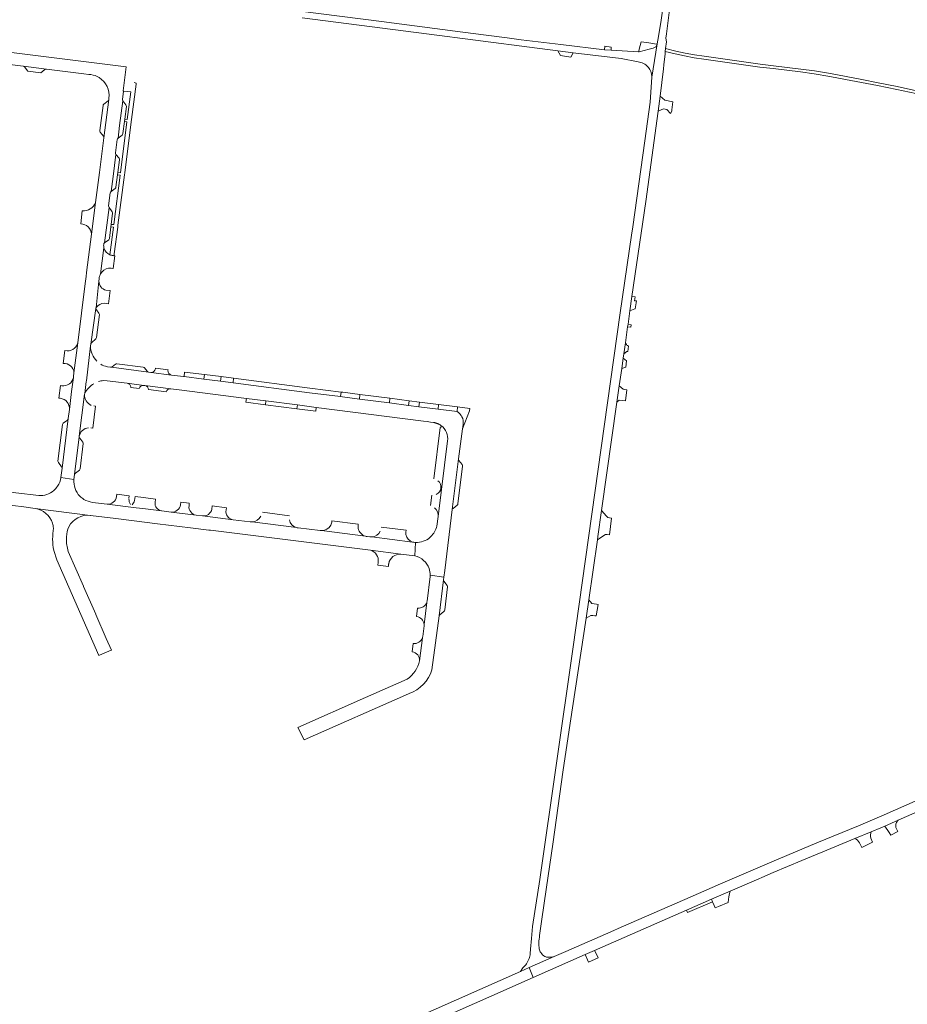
# Model space of a CAD drawing. Header units: metres. Extents: x 166325 to 190320, y 381923 to 404576.
# Tile 833 of 1056: x 177865 to 178288, y 396743 to 397212. Entities that reach past the tile are written whole.
import ezdxf

# ---------------------------------------------------------------- set-up
doc = ezdxf.new("R2010")
doc.units = ezdxf.units.M
for name, color, linetype, lineweight in [('B-WE-VH-VERHARDING_ASFALT-GV', 8, 'Continuous', 18), ('B-WE-VH-VERHARDING_BETON-GV', 8, 'Continuous', 18), ('B-WE-VH-VERHARDING_BETONSTRAATSTEEN-GV', 8, 'Continuous', 18), ('B-WE-VH-VERHARDING_STRAATBAKSTEEN-GV', 8, 'Continuous', 18)]:
    doc.layers.add(name, color=color, linetype=linetype, lineweight=lineweight)

msp = doc.modelspace()

# ---------------------------------------------------------------- linework, layer by layer
at = {"layer": 'B-WE-VH-VERHARDING_ASFALT-GV', "flags": 128}
for points in [[(178173.581, 397205.249), (178176.882, 397231.973), (178178.452, 397250.222), (178179.912, 397260.132), (178182.231, 397301.843), (178184.107, 397326.113), (178184.42, 397329.526)], [(178180.913, 397325.067), (178180.833, 397324.104), (178180.251, 397317.102), (178178.643, 397293.972), (178175.142, 397247.622), (178174.234, 397236.663), (178174.089, 397235.387), (178172.923, 397225.093), (178171.003, 397211.663), (178169.782, 397203.936), (178169.131, 397200.469), (178166.607, 397184.572), (178165.712, 397172.657), (178163.251, 397154.206), (178157.486, 397113.387), (178156.906, 397109.281), (178151.432, 397072.364), (178128.846, 396912.292), (178113.137, 396802.548), (178109.776, 396780.173), (178109.15, 396774.55), (178108.704, 396769.393), (178108.617, 396767.361)], [(178167.164, 397198.339), (178165.328, 397197.855), (178160.469, 397196.573), (178160.218, 397196.589), (178147.107, 397197.445), (178144.007, 397197.647), (178123.231, 397200.047), (178104.267, 397202.392), (178097.59, 397203.252), (178086.421, 397204.69), (178072.923, 397206.429), (178037.721, 397211.094), (177968.972, 397219.753)], [(177914.326, 397173.981), (177914.838, 397177.966), (177914.773, 397178.052), (177916.126, 397189.505), (177747.125, 397210.647), (177746.668, 397206.867), (177746.421, 397204.819), (177746.388, 397204.571), (177796.817, 397198.511), (177806.743, 397197.318), (177811.173, 397196.767), (177813.654, 397196.459), (177830.455, 397194.369), (177838.89, 397193.321), (177867.065, 397189.817), (177867.091, 397189.814), (177867.294, 397189.789), (177878.178, 397188.435), (177896.041, 397186.181), (177898.34, 397185.891), (177899.314, 397185.768)], [(178000, 397212.825), (178070.335, 397203.697), (178072.639, 397203.398)], [(178072.639, 397203.398), (178121.836, 397197.062), (178129.064, 397196.178), (178151.89, 397193.389), (178160.04, 397191.912), (178162.01, 397191.309)], [(178113.035, 396776.015), (178114.113, 396783.701), (178116.269, 396797.881), (178119.588, 396820.583), (178124.2, 396853.696), (178127.708, 396876.976), (178135.312, 396926.997), (178136.562, 396935.797), (178140.61, 396964.286), (178140.831, 396965.838), (178142.601, 396978.299), (178149.932, 397029.892), (178151.026, 397037.59), (178152.208, 397045.912), (178152.906, 397050.82), (178153.197, 397052.872), (178153.94, 397058.096), (178155.032, 397065.782), (178155.2, 397066.964), (178156.11, 397073.373), (178157.087, 397080.179), (178163.627, 397125.405), (178169.634, 397168.349), (178170.498, 397175.522), (178172.065, 397188.526), (178172.272, 397190.396), (178172.856, 397195.677), (178172.978, 397196.785), (178173.134, 397198.194), (178173.478, 397201.303), (178173.246, 397203.103), (178173.581, 397205.249)], [(178166.406, 397186.182), (178166.607, 397184.572), (178169.131, 397200.469), (178169.105, 397200.342)], [(177907.945, 397174.517), (177907.876, 397174.002), (177905.509, 397155.75), (177905.34, 397154.39), (177903.387, 397139.209), (177901.545, 397124.834), (177899.626, 397109.862), (177897.275, 397091.52), (177897.03, 397089.61), (177896.68, 397086.333), (177893.094, 397058.032), (177891.297, 397043.847), (177891.064, 397042.006), (177891.029, 397041.736), (177891.02, 397041.663), (177890.178, 397034.93), (177889.106, 397026.349), (177888.563, 397021.996), (177885.603, 396998.435), (177885.051, 396993.954), (177891.248, 396993.035), (177891.557, 396995.396), (177893.8, 397013.369), (177893.83, 397013.605), (177896.365, 397033.605), (177896.424, 397034.051), (177897.172, 397039.674), (177897.22, 397040.033), (177899.191, 397056.612), (177899.256, 397057.518), (177901.732, 397074.464)], [(177912.277, 397155.567), (177913.044, 397161.51), (177914.542, 397173.248)], [(177911.055, 397148.573), (177911.867, 397154.863)], [(177909.009, 397130.174), (177909.927, 397137.343), (177911.278, 397147.8)], [(177907.794, 397123.264), (177908.591, 397129.479)], [(177905.852, 397105.646), (177908.028, 397122.469), (177907.988, 397122.522)], [(177903.947, 397090.915), (177905.553, 397103.327)], [(177903.211, 397088.261), (177903.283, 397088.875), (177903.336, 397089.326)], [(177901.783, 397074.743), (177903.141, 397087.377)], [(177899.191, 397056.612), (177897.22, 397040.033), (177897.172, 397039.674), (177896.424, 397034.051)], [(177908.718, 397046.438), (177907.19, 397046.688)], [(177937.777, 397042.757), (177928.042, 397044.02), (177927.852, 397044.045), (177926.849, 397044.148), (177909.088, 397046.471)], [(178073.743, 397025.394), (178064.703, 397026.514), (178055.568, 397027.673), (178050.586, 397028.309), (178041.551, 397029.477), (178027.235, 397031.296), (178019.123, 397032.367), (178018.268, 397032.475), (178003.413, 397034.344), (177967.041, 397039.035), (177961.141, 397039.796), (177953.144, 397040.812), (177943.718, 397041.988), (177943.476, 397042.018), (177937.777, 397042.757)], [(177905.257, 397040.094), (177907.173, 397040.066), (177916.595, 397038.863), (177924.525, 397037.855), (177924.996, 397037.781), (177937.352, 397036.2), (177941.359, 397035.675), (177973.439, 397031.597), (177982.722, 397030.416), (177997.69, 397028.513), (178006.693, 397027.369), (178057.859, 397020.864), (178059.542, 397020.627), (178061.135, 397020.393), (178062.538, 397020.187), (178062.778, 397020.144), (178063.017, 397020.095), (178063.254, 397020.038), (178063.489, 397019.975), (178063.722, 397019.905), (178063.954, 397019.829), (178064.183, 397019.746), (178064.409, 397019.656), (178064.633, 397019.56), (178064.854, 397019.457), (178065.071, 397019.348), (178065.286, 397019.233), (178065.497, 397019.111), (178065.705, 397018.984), (178065.909, 397018.85), (178066.109, 397018.711)], [(178060.939, 396947.415), (178067.478, 396946.598), (178067.87, 396949.729), (178071.493, 396978.706), (178074.472, 397002.822), (178076.304, 397017.13), (178076.449, 397018.145), (178076.705, 397019.378)], [(178069.231, 397011.37), (178064.695, 396975.359), (178064.121, 396970.848)], [(177874.503, 396985.393), (177863.552, 396986.739), (177843.648, 396989.247), (177842.842, 396989.361), (177835.439, 396990.272), (177827.652, 396991.251), (177818.109, 396992.45), (177804.272, 396994.156), (177776.578, 396997.634), (177761.358, 396999.534), (177732.673, 397003.134), (177720.659, 397004.624), (177720.434, 397004.659), (177718.516, 397005.269)], [(177891.248, 396993.035), (177885.051, 396993.954)], [(177841.037, 396983.214), (177867.456, 396979.958), (177872.775, 396979.302), (177899.032, 396975.934), (177899.178, 396975.915), (177911.211, 396974.45), (177924.811, 396972.753), (177931.08, 396971.976), (177946.844, 396970.044), (177955.451, 396968.957), (177956.251, 396968.856), (178032.506, 396959.335), (178046.992, 396957.508), (178053.659, 396956.633), (178054.015, 396963.046), (178053.658, 396963.062), (178053.113, 396963.133), (178052.581, 396963.268), (178033.154, 396965.692)], [(177975.144, 396972.854), (177967.175, 396973.876), (177952.567, 396975.686), (177949.502, 396976.072), (177937.588, 396977.539), (177933.181, 396978.075), (177932.994, 396978.099), (177924.118, 396979.218), (177920.947, 396979.615), (177907.096, 396981.313), (177900.178, 396982.155)], [(177899.032, 396975.934), (177872.775, 396979.302)], [(178008.539, 396968.715), (177998.138, 396970.016)], [(178030.112, 396966.063), (178009.228, 396968.676)], [(178032.271, 396965.745), (178030.926, 396965.914)], [(178054.015, 396963.046), (178053.659, 396956.633)], [(178061.318, 396965.861), (178060.872, 396965.408)], [(177881.634, 396959.291), (177883.158, 396954.761), (177903.121, 396909.261), (177903.397, 396909.379), (177908.928, 396911.742), (177909.128, 396911.827), (177906.644, 396917.408), (177901.73, 396928.839), (177901.67, 396928.975), (177895.88, 396942.02), (177895.754, 396942.311), (177888.599, 396958.729)], [(177888.599, 396958.729), (177888.333, 396959.519)], [(178060.901, 396946.808), (178059.496, 396935.085)], [(178067.313, 396945.275), (178067.478, 396946.598), (178060.939, 396947.415)], [(178061.824, 396902.455), (178065.218, 396928.202), (178067.313, 396945.275)], [(178059.303, 396934.435), (178058.024, 396924.038)], [(178058.021, 396923.397), (178057.423, 396918.365)], [(178050.044, 396897.977), (178030.151, 396889.225), (177997.893, 396875.032), (178000.946, 396869.058), (178050.657, 396890.94), (178051.005, 396891.093)], [(178395.694, 396885.632), (178277.273, 396833.442), (178264.954, 396828.162), (178245.112, 396820.064), (178223.704, 396811.033), (178199.273, 396800.532), (178182.335, 396793.166), (178152.002, 396779.973), (178146.959, 396777.754), (178125.631, 396768.371), (178121.15, 396766.426), (178120.03, 396765.934), (178108.188, 396760.731), (178110.013, 396755.976), (178134.858, 396766.918), (178139.299, 396768.874), (178183.023, 396787.974), (178194.978, 396793.191), (178203.827, 396797.053), (178215.317, 396802.023), (178217.554, 396802.991), (178218.939, 396803.59), (178224.312, 396805.913), (178238.078, 396811.673), (178245.349, 396814.715), (178247.974, 396815.813), (178263.263, 396822.121), (178271.049, 396825.333), (178275.703, 396827.253), (178277.492, 396828.04), (178283.882, 396830.849), (178347.703, 396858.914)], [(178105.109, 396760.496), (178103.936, 396758.863), (178108.188, 396760.731), (178120.03, 396765.934)], [(177987.04, 396701.57), (178090.342, 396747.312), (178110.013, 396755.976), (178108.188, 396760.731), (178103.936, 396758.863), (178013.985, 396719.047)]]:
    msp.add_lwpolyline(points, dxfattribs=at)
at = {"layer": 'B-WE-VH-VERHARDING_ASFALT-GV'}
for points in [[(178162.01, 397191.309, -0.0874495), (178164.161, 397189.973)], [(178164.161, 397189.973, -0.1543785), (178166.406, 397186.182)], [(177899.314, 397185.768, -0.1057061), (177903.26, 397184.371)], [(177903.26, 397184.371, -0.2962322), (177907.945, 397174.517)], [(177914.542, 397173.248, -0.1966625), (177914.326, 397173.981)], [(177911.867, 397154.863, -0.2210646), (177912.277, 397155.567)], [(177911.278, 397147.8, -0.1825177), (177911.055, 397148.573)], [(177908.591, 397129.479, -0.1985621), (177909.009, 397130.174)], [(177907.988, 397122.522, -0.2049371), (177907.794, 397123.264)], [(177905.553, 397103.327, -0.0866731), (177905.455, 397104.965)], [(177905.455, 397104.965, -0.204091), (177905.852, 397105.646)], [(177903.336, 397089.326, -0.0773448), (177903.947, 397090.915)], [(177903.141, 397087.377, -0.0498197), (177903.211, 397088.261)], [(177901.732, 397074.464, -0.0554278), (177901.783, 397074.743)], [(177902.198, 397049.349, -0.2062949), (177899.191, 397056.612)], [(177907.19, 397046.688, -0.0762145), (177904.046, 397047.934)], [(177909.088, 397046.471, -0.0836012), (177908.718, 397046.438)], [(177896.424, 397034.051, -0.1398028), (177900.807, 397038.652)], [(177903.001, 397039.694, -0.064725), (177905.257, 397040.094)], [(178066.109, 397018.711, -0.2747365), (178069.231, 397011.37)], [(177885.051, 396993.954, -0.1127847), (177883.433, 396989.785)], [(177894.059, 396985.093, -0.2115363), (177891.248, 396993.035)], [(177881.685, 396987.813, -0.1906985), (177874.503, 396985.393)], [(177883.433, 396989.785, -0.0424934), (177881.685, 396987.813)], [(177895.92, 396983.59, -0.0430383), (177894.059, 396985.093)], [(177900.178, 396982.155, -0.0992915), (177895.92, 396983.59)], [(177872.775, 396979.302, -0.2804018), (177881.052, 396972.201)], [(177888.845, 396970.551, -0.3127998), (177899.032, 396975.934)], [(177881.052, 396972.201, -0.0555159), (177881.522, 396969.928)], [(177976.103, 396972.848, -0.0458859), (177975.144, 396972.854)], [(177881.522, 396969.928, 0.0844218), (177881.634, 396959.291)], [(177887.745, 396965.782, -0.1089943), (177888.845, 396970.551)], [(177998.138, 396970.016, -0.0494475), (177997.231, 396970.175)], [(178009.228, 396968.676, -0.033357), (178008.539, 396968.715)], [(178064.121, 396970.848, -0.1389177), (178061.318, 396965.861)], [(177888.333, 396959.519, -0.0820803), (177887.745, 396965.782)], [(178030.926, 396965.914, -0.0429091), (178030.112, 396966.063)], [(178033.154, 396965.692, -0.048726), (178032.271, 396965.745)], [(178060.872, 396965.408, -0.1815496), (178054.015, 396963.046)], [(178053.659, 396956.633, -0.2654444), (178060.452, 396950.639)], [(178060.452, 396950.639, -0.0899705), (178060.939, 396947.415)], [(178060.939, 396947.415, -0.0165129), (178060.901, 396946.808)], [(178059.496, 396935.085, -0.0415314), (178059.303, 396934.435)], [(178058.024, 396924.038, -0.0390081), (178058.021, 396923.397)], [(178057.423, 396918.365, -0.0466257), (178057.237, 396917.634)], [(178055.947, 396906.703, -0.1694516), (178050.044, 396897.977)], [(178051.005, 396891.093, 0.2292548), (178061.824, 396902.455)], [(178112.692, 396772.544, 0.0118389), (178113.035, 396776.015)], [(178112.912, 396769.648, -0.0379741), (178112.692, 396772.544)], [(178108.617, 396767.361, -0.0567584), (178108.079, 396764.967)], [(178113.688, 396767.789, -0.0870244), (178112.912, 396769.648)], [(178115.585, 396765.943, -0.1151451), (178113.688, 396767.789)], [(178117.287, 396765.616, -0.1569507), (178115.585, 396765.943)], [(178120.03, 396765.934, -0.0422708), (178117.287, 396765.616)], [(178108.079, 396764.967, -0.1264923), (178105.109, 396760.496)]]:
    msp.add_lwpolyline(points, format="xyb", dxfattribs=at)
at = {"layer": 'B-WE-VH-VERHARDING_BETON-GV', "flags": 128}
msp.add_lwpolyline([(178292.552, 397178.114), (178283.465, 397180.098), (178274.355, 397181.921), (178266.619, 397183.443), (178259.132, 397184.871), (178251.632, 397186.239), (178244.098, 397187.55), (178237.481, 397188.423), (178231.014, 397189.226), (178224.55, 397190.014), (178218.102, 397190.786), (178211.486, 397191.727), (178204.836, 397192.668), (178198.182, 397193.59), (178191.538, 397194.491), (178186.907, 397195.191), (178182.393, 397196.022), (178177.907, 397196.997), (178173.134, 397198.194), (178172.978, 397196.785), (178177.587, 397195.629), (178182.117, 397194.644), (178186.675, 397193.805), (178191.338, 397193.1), (178197.991, 397192.198), (178204.641, 397191.276), (178211.289, 397190.336), (178217.919, 397189.393), (178224.382, 397188.619), (178230.843, 397187.831), (178237.302, 397187.03), (178243.886, 397186.16), (178251.385, 397184.855), (178258.874, 397183.49), (178266.352, 397182.063), (178274.082, 397180.542), (178283.177, 397178.723), (178292.241, 397176.743)], dxfattribs=at)
for points in [[(178282.728, 396827.336), (178282.701, 396827.771), (178282.716, 396828.207), (178282.855, 396828.997), (178282.99, 396829.412), (178283.165, 396829.811), (178283.378, 396830.191), (178283.627, 396830.549), (178283.882, 396830.849), (178277.492, 396828.04), (178279.526, 396824.974), (178280.34, 396823.747), (178283.719, 396825.401), (178283.179, 396826.456)], [(178139.299, 396768.874), (178134.858, 396766.918), (178135.899, 396764.34), (178136.308, 396763.329), (178140.979, 396765.352), (178140.594, 396766.158)]]:
    msp.add_lwpolyline(points, close=True, dxfattribs=at)
at = {"layer": 'B-WE-VH-VERHARDING_BETONSTRAATSTEEN-GV', "flags": 128}
for points in [[(177878.003, 397188.44), (177878.009, 397188.441), (177878.106, 397188.44), (177878.178, 397188.435), (177867.294, 397189.789)], [(177867.711, 397189.433), (177869.248, 397187.419), (177875.422, 397186.688), (177877.441, 397188.275), (177877.446, 397188.278), (177877.451, 397188.281), (177877.457, 397188.284), (177877.462, 397188.287), (177877.467, 397188.29), (177877.473, 397188.293), (177877.478, 397188.296), (177877.483, 397188.299), (177877.488, 397188.301), (177877.494, 397188.304), (177877.499, 397188.307), (177877.505, 397188.31), (177877.51, 397188.313), (177877.515, 397188.315), (177877.521, 397188.318), (177877.526, 397188.321), (177877.532, 397188.323), (177877.537, 397188.326), (177877.543, 397188.328), (177877.548, 397188.331), (177877.554, 397188.333), (177877.559, 397188.336), (177877.565, 397188.338), (177877.57, 397188.341), (177877.576, 397188.343), (177877.581, 397188.346), (177877.587, 397188.348), (177877.592, 397188.35), (177877.598, 397188.352), (177877.604, 397188.355), (177877.609, 397188.357), (177877.615, 397188.359), (177877.62, 397188.361), (177877.626, 397188.363), (177877.632, 397188.366), (177877.637, 397188.368), (177877.643, 397188.37), (177877.649, 397188.372), (177877.654, 397188.374), (177877.66, 397188.376), (177877.666, 397188.378), (177877.672, 397188.38), (177877.677, 397188.382), (177877.683, 397188.383), (177877.689, 397188.385), (177877.695, 397188.387), (177877.7, 397188.389), (177877.706, 397188.391), (177877.712, 397188.392), (177877.718, 397188.394), (177877.723, 397188.396), (177877.729, 397188.397), (177877.735, 397188.399), (177877.741, 397188.4), (177877.753, 397188.404), (177877.758, 397188.405), (177877.764, 397188.406), (177877.77, 397188.408), (177877.776, 397188.409), (177877.782, 397188.411), (177877.794, 397188.413), (177877.8, 397188.415), (177877.806, 397188.416), (177877.811, 397188.417), (177877.817, 397188.418), (177877.823, 397188.419), (177877.829, 397188.421), (177877.835, 397188.422), (177877.841, 397188.423), (177877.847, 397188.424), (177877.859, 397188.426), (177877.865, 397188.427), (177877.871, 397188.428), (177877.877, 397188.429), (177877.883, 397188.429), (177877.895, 397188.431), (177877.901, 397188.432), (177877.907, 397188.433), (177877.913, 397188.433), (177877.925, 397188.435), (177877.931, 397188.435), (177877.937, 397188.436), (177877.943, 397188.436), (177877.949, 397188.437), (177877.955, 397188.437), (177877.961, 397188.438), (177877.967, 397188.438), (177877.973, 397188.439), (177877.979, 397188.439), (177877.985, 397188.44), (177878.003, 397188.44)], [(177914.773, 397178.052), (177914.838, 397177.966), (177918.311, 397177.547), (177916.63, 397164.373), (177915.449, 397164.526), (177915.308, 397163.42), (177916.498, 397163.262), (177913.395, 397139.077), (177912.188, 397139.19), (177912.057, 397138.117), (177913.232, 397137.943), (177910.2, 397114.362), (177909.004, 397114.477), (177908.877, 397113.372), (177910.051, 397113.229), (177908.388, 397100.012)], [(177915.323, 397137.999), (177915.446, 397138.958), (177918.565, 397163.281), (177918.718, 397164.473), (177920.87, 397181.252), (177920.931, 397181.728), (177920.895, 397181.737), (177920.731, 397181.777)], [(177905.509, 397155.75), (177907.876, 397174.002)], [(177907.513, 397173.359), (177905.513, 397171.771)], [(177916.035, 397171.347), (177914.542, 397173.248), (177913.044, 397161.51), (177912.277, 397155.567), (177914.183, 397157.001)], [(177905.15, 397171.085), (177903.634, 397159.143)], [(177914.578, 397157.671), (177915.308, 397163.42), (177915.449, 397164.526), (177916.236, 397170.606)], [(177903.807, 397158.402), (177905.308, 397156.486)], [(177912.75, 397145.937), (177911.278, 397147.8), (177909.927, 397137.343), (177909.009, 397130.174), (177910.914, 397131.627)], [(177912.057, 397138.117), (177912.188, 397139.19), (177912.965, 397145.19)], [(177909.881, 397099.625), (177910.331, 397099.581), (177910.396, 397099.573), (177910.509, 397100.453), (177912.147, 397113.227), (177912.252, 397114.048), (177915.323, 397137.999)], [(177911.303, 397132.274), (177912.057, 397138.117)], [(177899.626, 397109.862), (177901.545, 397124.834)], [(177909.51, 397120.482), (177908.028, 397122.469), (177905.852, 397105.646), (177907.82, 397107.179)], [(177895.264, 397120.983), (177894.491, 397114.781)], [(177908.162, 397107.8), (177908.877, 397113.372), (177909.004, 397114.477), (177909.688, 397119.756)], [(177907.735, 397093.597), (177909.011, 397093.615), (177909.77, 397093.494), (177910.021, 397093.473), (177910.733, 397099.534)], [(177910.733, 397099.534), (177910.396, 397099.573), (177910.331, 397099.581), (177909.881, 397099.625)], [(177905.651, 397076.946), (177906.739, 397076.848), (177907.7, 397076.72), (177908.485, 397082.951)], [(177908.485, 397082.951), (177906.472, 397083.127)], [(177901.732, 397074.464), (177899.256, 397057.518)], [(177903.164, 397072.266), (177901.947, 397073.811)], [(177901.97, 397060.597), (177903.391, 397071.512)], [(177891.297, 397043.847), (177893.094, 397058.032)], [(177899.594, 397058.13), (177901.626, 397059.94)], [(177886.972, 397054.443), (177886.199, 397048.241)], [(177909.088, 397046.471), (177926.849, 397044.148)], [(177910.995, 397047.873), (177909.476, 397046.655)], [(177924.278, 397046.529), (177911.758, 397048.085)], [(177889.106, 397026.349), (177890.178, 397034.93), (177891.02, 397041.663)], [(177926.172, 397044.544), (177924.945, 397046.123)], [(177928.042, 397044.02), (177937.777, 397042.757)], [(177936.082, 397045.297), (177930.107, 397046.038), (177930.05, 397045.747)], [(177936.058, 397044.948), (177936.082, 397045.297)], [(177885.476, 397037.623), (177884.874, 397037.724), (177884.09, 397031.757), (177884.707, 397031.675)], [(177924.525, 397037.855), (177916.595, 397038.863)], [(177937.352, 397036.2), (177924.996, 397037.781)], [(177896.365, 397033.605), (177893.83, 397013.605)], [(177918.323, 397036.916), (177918.323, 397036.855), (177922.347, 397036.386), (177922.352, 397036.404)], [(177926.844, 397035.849), (177935.222, 397034.739)], [(177899.382, 397017.619), (177900.215, 397017.478), (177901.526, 397027.93)], [(177901.526, 397027.93), (177900.687, 397028.065)], [(178079.79, 397026.804), (178073.973, 397027.574), (178073.743, 397025.394)], [(178076.705, 397019.378), (178076.449, 397018.145), (178076.304, 397017.13), (178079.666, 397025.673), (178079.79, 397026.804)], [(177885.83, 397019.153), (177883.665, 397001.825)], [(177885.603, 396998.435), (177888.563, 397021.996)], [(177888.18, 397021.345), (177886.201, 397019.798)], [(178065.747, 397017.822), (178062.715, 396993.331), (178062.75, 396993.328)], [(177893.8, 397013.369), (177891.557, 396995.396)], [(177895.511, 397010.867), (177894.022, 397012.646)], [(177894.233, 396998.138), (177895.739, 397010.093)], [(178064.695, 396975.359), (178069.231, 397011.37)], [(177883.884, 397001.089), (177885.394, 396999.131)], [(178074.472, 397002.822), (178071.493, 396978.706)], [(178076.188, 397000.124), (178074.675, 397002.074)], [(177891.953, 396996.062), (177893.853, 396997.502)], [(178074.192, 396981.503), (178076.393, 396999.389)], [(177917.481, 396984.152), (177917.652, 396985.317), (177911.674, 396986.102), (177911.513, 396984.866)], [(178061.795, 396985.534), (178061.179, 396980.671)], [(177907.096, 396981.313), (177920.947, 396979.615), (177924.118, 396979.218), (177932.994, 396978.099)], [(177929.898, 396982.146), (177930.048, 396983.73), (177924.476, 396984.472), (177920.371, 396985.018), (177920.113, 396983.052)], [(177942.219, 396982.293), (177942.066, 396980.95)], [(177946.083, 396980.527), (177946.217, 396981.804), (177942.219, 396982.293)], [(178071.859, 396979.276), (178073.822, 396980.815)], [(177937.588, 396977.539), (177949.502, 396976.072)], [(177963.682, 396977.602), (177963.865, 396979.572), (177957.119, 396980.5), (177956.943, 396978.903)], [(177993.91, 396975.806), (177981.049, 396977.509)], [(177952.567, 396975.686), (177967.175, 396973.876)], [(177976.103, 396972.848), (177997.231, 396970.175)], [(178026.636, 396970.598), (178026.717, 396971.741), (178014.113, 396973.298)], [(178026.656, 396969.72), (178026.636, 396970.598)], [(178049.371, 396967.893), (178049.49, 396968.861), (178037.681, 396970.342)], [(178049.428, 396966.823), (178049.371, 396967.893)], [(178033.154, 396965.692), (178052.581, 396963.268)], [(178046.992, 396957.508), (178032.506, 396959.335)], [(178036.187, 396953.741), (178036.168, 396953.568), (178036.03, 396952.263), (178041.062, 396951.59), (178041.152, 396952.634)], [(178067.313, 396945.275), (178065.218, 396928.202)], [(178069.047, 396942.61), (178067.538, 396944.651)], [(178067.882, 396930.943), (178069.214, 396941.859)], [(178055.003, 396931.833), (178054.476, 396927.811)], [(178065.525, 396928.665), (178067.511, 396930.249)], [(178055.947, 396906.703), (178057.237, 396917.634)], [(178052.841, 396914.999), (178052.387, 396910.933)], [(178271.049, 396825.333), (178263.263, 396822.121)], [(178265.448, 396820.084), (178266.596, 396817.887), (178271.687, 396820.318), (178270.835, 396822.342)]]:
    msp.add_lwpolyline(points, dxfattribs=at)
at = {"layer": 'B-WE-VH-VERHARDING_BETONSTRAATSTEEN-GV'}
for points in [[(177867.294, 397189.789, -0.1357043), (177867.711, 397189.433)], [(177920.731, 397181.777, 0.0417284), (177920.004, 397181.956)], [(177907.876, 397174.002, -0.1560912), (177907.513, 397173.359)], [(177905.513, 397171.771, 0.2122805), (177905.15, 397171.085)], [(177916.236, 397170.606, 0.1930543), (177916.035, 397171.347)], [(177903.634, 397159.143, 0.258663), (177903.807, 397158.402)], [(177905.308, 397156.486, -0.169097), (177905.509, 397155.75)], [(177914.183, 397157.001, 0.1739887), (177914.578, 397157.671)], [(177912.965, 397145.19, 0.1857197), (177912.75, 397145.937)], [(177910.914, 397131.627, 0.2144475), (177911.303, 397132.274)], [(177901.545, 397124.834, -0.3462446), (177895.264, 397120.983)], [(177909.688, 397119.756, 0.2096), (177909.51, 397120.482)], [(177894.491, 397114.781, -0.3769614), (177899.626, 397109.862)], [(177907.82, 397107.179, 0.1837228), (177908.162, 397107.8)], [(177908.388, 397100.012, -0.2422727), (177905.553, 397103.327)], [(177908.388, 397100.012, 0.0690377), (177909.881, 397099.625)], [(177903.947, 397090.915, -0.2196944), (177907.735, 397093.597)], [(177906.472, 397083.127, -0.334206), (177903.141, 397087.377)], [(177901.947, 397073.811, -0.1793905), (177901.732, 397074.464)], [(177901.783, 397074.743, -0.1203412), (177902.03, 397075.135)], [(177902.03, 397075.135, -0.178173), (177905.651, 397076.946)], [(177903.391, 397071.512, 0.2245486), (177903.164, 397072.266)], [(177901.626, 397059.94, 0.1694453), (177901.97, 397060.597)], [(177893.094, 397058.032, -0.4095267), (177886.972, 397054.443)], [(177899.256, 397057.518, -0.1540482), (177899.594, 397058.13)], [(177886.199, 397048.241, -0.420145), (177891.297, 397043.847)], [(177909.476, 397046.655, -0.0884393), (177909.088, 397046.471)], [(177911.758, 397048.085, 0.178654), (177910.995, 397047.873)], [(177924.945, 397046.123, 0.1557194), (177924.278, 397046.529)], [(177891.02, 397041.663, -0.4097073), (177885.476, 397037.623)], [(177926.849, 397044.148, -0.1821754), (177926.172, 397044.544)], [(177930.05, 397045.747, -0.4026438), (177928.042, 397044.02)], [(177937.777, 397042.757, -0.4053685), (177936.058, 397044.948)], [(177916.595, 397038.863, -0.3708213), (177918.323, 397036.916)], [(177922.352, 397036.404, -0.3629317), (177924.525, 397037.855)], [(177924.996, 397037.781, -0.3511871), (177926.844, 397035.849)], [(177899.55, 397028.311, -0.3291002), (177896.365, 397033.605)], [(177935.222, 397034.739, -0.3706005), (177937.352, 397036.2)], [(177884.707, 397031.675, -0.414124), (177889.106, 397026.349)], [(178073.743, 397025.394, -0.2949175), (178076.705, 397019.378)], [(177886.201, 397019.798, 0.1522094), (177885.83, 397019.153)], [(177888.563, 397021.996, -0.1731072), (177888.18, 397021.345)], [(178066.109, 397018.711, -0.7529409), (178065.747, 397017.822)], [(177893.83, 397013.605, -0.3517484), (177898.203, 397017.63)], [(177894.022, 397012.646, -0.2051746), (177893.8, 397013.369)], [(177895.739, 397010.093, 0.190813), (177895.511, 397010.867)], [(177883.665, 397001.825, 0.1961818), (177883.884, 397001.089)], [(178074.675, 397002.074, -0.1458634), (178074.472, 397002.822)], [(178076.393, 396999.389, 0.1924268), (178076.188, 397000.124)], [(177885.394, 396999.131, -0.17798), (177885.603, 396998.435)], [(177891.557, 396995.396, -0.1994489), (177891.953, 396996.062)], [(177893.853, 396997.502, 0.155117), (177894.233, 396998.138)], [(178064.636, 396992.435, -0.2609388), (178066.115, 396988.867)], [(178066.115, 396988.867, -0.2433312), (178063.885, 396985.948)], [(177911.513, 396984.866, -0.4013628), (177907.096, 396981.313)], [(177918.224, 396981.115, -0.1488822), (177917.459, 396983.754)], [(177920.113, 396983.052, -0.1863929), (177918.941, 396981.017)], [(177932.994, 396978.099, -0.4033215), (177929.898, 396982.146)], [(177942.066, 396980.95, -0.386), (177937.588, 396977.539)], [(178073.822, 396980.815, 0.1661173), (178074.192, 396981.503)], [(177949.502, 396976.072, -0.4079148), (177946.083, 396980.527)], [(177956.943, 396978.903, -0.3860058), (177952.567, 396975.686)], [(177967.175, 396973.876, -0.3589112), (177963.682, 396977.602)], [(178063.074, 396979.556, -0.2495135), (178064.695, 396975.359)], [(178071.493, 396978.706, -0.1907836), (178071.859, 396979.276)], [(177980.329, 396975.571, -0.2493924), (177976.103, 396972.848)], [(177997.231, 396970.175, -0.2877207), (177993.94, 396973.799)], [(178013.577, 396971.35, -0.2757012), (178009.228, 396968.676)], [(178014.113, 396973.298, -0.10566), (178013.577, 396971.35)], [(178030.112, 396966.063, -0.2806261), (178026.656, 396969.72)], [(178037.214, 396968.407, -0.2847886), (178033.154, 396965.692)], [(178052.581, 396963.268, -0.2759578), (178049.428, 396966.823)], [(178032.506, 396959.335, -0.3863072), (178036.187, 396953.741)], [(178041.205, 396952.963, -0.3752043), (178046.992, 396957.508)], [(178041.152, 396952.634, -0.0152904), (178041.205, 396952.963)], [(178067.538, 396944.651, -0.1954586), (178067.313, 396945.275)], [(178069.214, 396941.859, 0.1825745), (178069.047, 396942.61)], [(178059.303, 396934.435, -0.3401124), (178055.003, 396931.833)], [(178067.511, 396930.249, 0.1603387), (178067.882, 396930.943)], [(178054.476, 396927.811, -0.3543553), (178058.024, 396924.038)], [(178065.218, 396928.202, -0.1584861), (178065.525, 396928.665)], [(178057.237, 396917.634, -0.3584284), (178052.841, 396914.999)], [(178052.387, 396910.933, -0.4128466), (178055.947, 396906.703)], [(178263.263, 396822.121, -0.1833326), (178265.448, 396820.084)], [(178270.835, 396822.342, -0.1551273), (178271.049, 396825.333)]]:
    msp.add_lwpolyline(points, format="xyb", dxfattribs=at)
at = {"layer": 'B-WE-VH-VERHARDING_BETONSTRAATSTEEN-GV', "flags": 128}
for points in [[(178175.998, 397168.332), (178176.142, 397169.088), (178176.594, 397172.882), (178172.811, 397173.626), (178170.498, 397175.522), (178169.634, 397168.349), (178172.157, 397169.478), (178173.618, 397169.243), (178175.467, 397167.334)], [(178156.11, 397073.373), (178158.441, 397074.235), (178158.594, 397074.292), (178158.671, 397074.32), (178159.197, 397078.017), (178158.312, 397078.145), (178158.575, 397079.964), (178157.087, 397080.179)], [(178156.768, 397066.72), (178155.2, 397066.964), (178155.032, 397065.782), (178156.616, 397065.548)], [(178155.508, 397056.516), (178155.002, 397056.792), (178154.683, 397057.042), (178154.479, 397057.246), (178154.135, 397057.708), (178153.94, 397058.096), (178153.197, 397052.872), (178154.572, 397053.91), (178155.039, 397053.912)], [(177953.405, 397043.015), (177943.969, 397044.202), (177943.718, 397041.988), (177953.144, 397040.812)], [(177961.41, 397041.989), (177953.405, 397043.015), (177953.144, 397040.812), (177961.141, 397039.796)], [(177967.294, 397041.23), (177961.41, 397041.989), (177961.141, 397039.796), (177967.041, 397039.035)], [(177967.041, 397039.035), (178003.413, 397034.344), (178018.268, 397032.475), (178018.551, 397034.658), (178003.679, 397036.565), (177967.294, 397041.23)], [(178027.523, 397033.502), (178019.397, 397034.549), (178018.551, 397034.658), (178018.268, 397032.475), (178019.123, 397032.367), (178027.235, 397031.296)], [(178027.235, 397031.296), (178041.551, 397029.477), (178041.82, 397031.71), (178027.523, 397033.502)], [(177982.722, 397030.416), (177973.439, 397031.597), (177973.19, 397029.822), (177982.503, 397028.655)], [(177982.503, 397028.655), (177997.453, 397026.725), (177997.69, 397028.513), (177982.722, 397030.416)], [(178006.693, 397027.369), (177997.69, 397028.513), (177997.453, 397026.725), (178006.496, 397025.568)], [(178050.909, 397030.535), (178041.82, 397031.71), (178041.551, 397029.477), (178050.586, 397028.309)], [(178050.586, 397028.309), (178055.568, 397027.673), (178055.858, 397029.901), (178050.909, 397030.535)], [(178064.998, 397028.756), (178055.858, 397029.901), (178055.568, 397027.673), (178064.703, 397026.514)], [(178073.973, 397027.574), (178073.965, 397027.575), (178064.998, 397028.756), (178064.703, 397026.514), (178073.743, 397025.394)], [(178147.354, 396974.62), (178146.381, 396974.8), (178145.547, 396974.953), (178144.992, 396975.583), (178142.601, 396978.299), (178140.831, 396965.838), (178140.61, 396964.286), (178143.703, 396966.384), (178144.465, 396966.901), (178145.339, 396966.803), (178146.334, 396966.692)], [(178139.429, 396928.18), (178140.014, 396928.094), (178140.926, 396933.586), (178140.204, 396933.71), (178139.148, 396933.829), (178137.96, 396933.963), (178136.562, 396935.797), (178135.312, 396926.997), (178137.417, 396928.364), (178138.401, 396928.274)], [(178203.827, 396797.053), (178194.978, 396793.191), (178195.464, 396792.064), (178196.233, 396790.279), (178196.753, 396789.071), (178198.32, 396789.746), (178202.948, 396791.739), (178203.108, 396793.243), (178203.213, 396794.229), (178203.413, 396795.266)], [(178195.464, 396792.064), (178194.978, 396793.191), (178183.023, 396787.974), (178183.541, 396786.875)]]:
    msp.add_lwpolyline(points, close=True, dxfattribs=at)
at = {"layer": 'B-WE-VH-VERHARDING_STRAATBAKSTEEN-GV', "flags": 128}
msp.add_lwpolyline([(178169.105, 397200.342), (178167.841, 397200.475), (178165.04, 397200.866), (178161.544, 397201.374), (178160.521, 397197.845), (178160.439, 397197.561), (178160.218, 397196.589), (178160.469, 397196.573), (178165.328, 397197.855), (178167.164, 397198.339)], dxfattribs=at)
for points in [[(178129.064, 397196.178), (178121.836, 397197.062), (178123.084, 397194.856), (178127.993, 397194.02)], [(178147.203, 397198.916), (178144.197, 397199.298), (178144.007, 397197.647), (178147.107, 397197.445)], [(178154.441, 397049.485), (178152.906, 397050.82), (178152.208, 397045.912), (178154.205, 397046.536)], [(178154.716, 397035.778), (178153.361, 397035.91), (178152.827, 397035.962), (178151.026, 397037.59), (178149.932, 397029.892), (178151.02, 397030.811), (178152.64, 397030.626), (178154.019, 397030.469)]]:
    msp.add_lwpolyline(points, close=True, dxfattribs=at)
at = {"layer": 'B-WE-VH-VERHARDING_STRAATBAKSTEEN-GV'}
msp.add_lwpolyline([(178167.164, 397198.339, 0.2778935), (178169.105, 397200.342)], format="xyb", dxfattribs=at)

doc.saveas('drawing.dxf')
